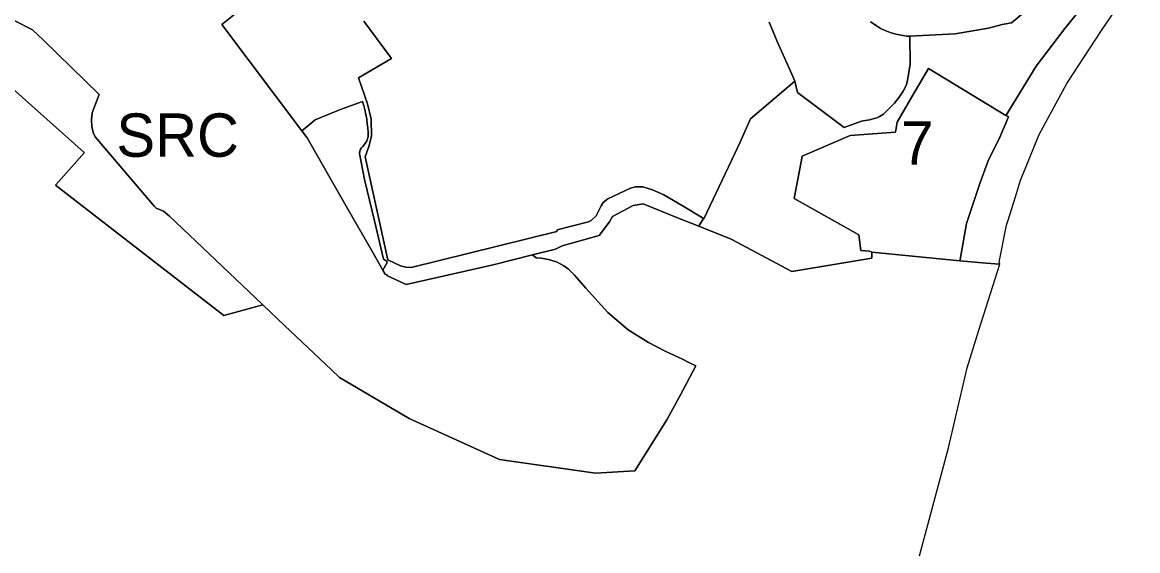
# Model space of a CAD drawing. Extents: x 598968 to 613553, y 4409678 to 4430833.
# Drawn here: x 608676.3 to 608984.8, y 4415273.1 to 4415419.2 of the extents above; entities that cross this region are included whole.
import ezdxf

# ---------------------------------------------------------------- set-up
doc = ezdxf.new("R2010")
doc.units = 0
for name, color, linetype in [('1', 7, 'Continuous'), ('Sòl Rústic Comú', 7, 'Continuous'), ('ZONA 4. CASES UNIFAMILIRAS AÏLLADES EN PARCEL.LES', 7, 'Continuous'), ('ZONA 7. CONJUNTS AMB ORDENACIONS ESPECÍFIQUES', 7, 'Continuous')]:
    doc.layers.add(name, color=color, linetype=linetype)

msp = doc.modelspace()

# ---------------------------------------------------------------- linework, layer by layer
at = {"layer": '1'}
for points in [[(608970.9149, 4415425.2861), (608964.6458, 4415417.489), (608956.6552, 4415407.1061), (608948.3653, 4415393.5861), (608948.3054, 4415393.5054), (608948.9977, 4415393.0859), (608946.4679, 4415387.0381), (608943.4865, 4415381.1709), (608941.0754, 4415374.6862), (608937.4555, 4415363.6163), (608935.6484, 4415353.6891), (608935.6172, 4415353.3025), (608942.8601, 4415352.6002), (608946.6771, 4415352.3608), (608946.4653, 4415352.8835), (608948.5196, 4415363.1825), (608948.8539, 4415364.2565), (608950.9383, 4415370.9541), (608952.3694, 4415375.5524), (608953.0922, 4415377.3417), (608957.4792, 4415388.2022), (608958.0437, 4415389.2368), (608965.179, 4415402.3122), (608974.7386, 4415417.0121), (608984.7683, 4415431.8221)], [(608962.605, 4415429.7359), (608949.8852, 4415419.0658), (608947.3052, 4415418.6457), (608943.5153, 4415417.6657), (608934.2754, 4415416.0155), (608921.7557, 4415415.4424), (608921.8056, 4415407.6254), (608921.2456, 4415403.7055), (608920.7956, 4415401.9855), (608919.9256, 4415400.2455), (608918.7856, 4415398.5355), (608917.5157, 4415396.9055), (608916.1657, 4415395.4655), (608914.4457, 4415393.8355), (608913.3957, 4415393.2155), (608912.6557, 4415392.8654), (608910.6158, 4415392.3154), (608908.3558, 4415391.8754), (608903.6293, 4415390.1178), (608890.696, 4415399.845), (608889.9807, 4415402.9861), (608889.9771, 4415402.9941), (608889.9629, 4415402.982), (608877.7176, 4415392.5806), (608874.7542, 4415385.9339), (608873.2336, 4415382.7389), (608864.7464, 4415364.9049), (608864.6808, 4415364.9448), (608863.4944, 4415363.0114), (608863.4041, 4415362.8531), (608872.3807, 4415359.307), (608889.1101, 4415350.3002), (608911.2101, 4415353.9802), (608911.2001, 4415355.6702), (608910.5528, 4415355.9294), (608908.1816, 4415356.157), (608907.6659, 4415360.4858), (608889.7261, 4415370.5053), (608891.966, 4415382.1652), (608892.0107, 4415382.1848), (608905.2158, 4415387.9754), (608917.8057, 4415388.8356), (608918.2557, 4415391.6156), (608922.3248, 4415398.626), (608926.8855, 4415406.4855), (608948.3054, 4415393.5054), (608948.3653, 4415393.5861), (608956.6552, 4415407.1061), (608964.6458, 4415417.489), (608970.9149, 4415425.2861)], [(608910.8608, 4415419.3959), (608912.4025, 4415418.3534), (608913.823, 4415417.4757), (608915.5361, 4415416.6977), (608916.6107, 4415416.3554), (608917.9033, 4415415.9665), (608920.9456, 4415415.4053), (608921.7557, 4415415.4424), (608934.2754, 4415416.0155), (608943.5153, 4415417.6657), (608947.3052, 4415418.6457), (608949.8852, 4415419.0658), (608962.605, 4415429.7359)], [(608663.8161, 4415424.8954), (608679.1049, 4415417.144), (608682.1525, 4415414.3498), (608697.5171, 4415399.2992), (608696.3243, 4415396.167), (608695.5857, 4415394.2274), (608695.4069, 4415392.2838), (608695.4991, 4415390.4242), (608695.9301, 4415388.8132), (608696.4701, 4415387.6002), (608712.8753, 4415368.3218), (608713.3045, 4415367.8056), (608714.4081, 4415367.3536), (608715.3147, 4415366.9824), (608717.0497, 4415365.6468), (608742.6813, 4415341.2544), (608742.8141, 4415341.128), (608748.8011, 4415335.4304), (608761.8307, 4415323.1164), (608764.0701, 4415321.0002), (608783.3301, 4415309.6702), (608808.2501, 4415298.3302), (608834.8065, 4415294.5364), (608845.6701, 4415295.2252), (608854.5707, 4415309.3488), (608858.2883, 4415316.2568), (608862.6091, 4415324.2532), (608860.5953, 4415325.1266), (608858.8475, 4415326.05), (608854.1069, 4415328.3), (608849.4869, 4415330.6552), (608843.8301, 4415334.1662), (608838.2071, 4415339.0152), (608832.1331, 4415345.7078), (608829.0481, 4415349.2982), (608827.3671, 4415350.9782), (608826.0731, 4415351.9402), (608824.2061, 4415352.904), (608822.2101, 4415353.5902), (608819.8625, 4415354.0572), (608818.4307, 4415354.1188), (608817.4415, 4415354.9304), (608806.5089, 4415352.1798), (608782.4489, 4415346.7798), (608777.2689, 4415349.1698), (608777.1532, 4415349.3724), (608776.6238, 4415349.6166), (608776.0284, 4415350.6591), (608772.478, 4415356.8764), (608765.8739, 4415368.4407), (608755.1241, 4415387.2648), (608753.6278, 4415389.2553), (608731.5124, 4415418.6742), (608740.2557, 4415425.7564)], [(608740.2557, 4415425.7564), (608731.5124, 4415418.6742), (608753.6278, 4415389.2553), (608755.6163, 4415390.9244), (608757.3276, 4415392.2426), (608763.3876, 4415394.7568), (608764.2847, 4415395.0882), (608770.3762, 4415397.3381), (608770.6711, 4415396.4123), (608770.8175, 4415395.9528), (608770.942, 4415395.4434), (608771.0261, 4415395.0995), (608771.1475, 4415394.6028), (608771.3926, 4415393.321), (608771.5375, 4415392.5629), (608771.5904, 4415392.1437), (608771.7037, 4415391.2462), (608771.7975, 4415390.5029), (608771.8248, 4415390.1696), (608771.9475, 4415388.6729), (608771.9075, 4415387.7829), (608771.8275, 4415387.3329), (608771.5575, 4415386.4829), (608771.1275, 4415385.6829), (608770.8675, 4415385.3229), (608770.4975, 4415384.9329), (608770.1275, 4415384.5429), (608769.8375, 4415384.1229), (608769.6475, 4415383.6529), (608769.5675, 4415382.973), (608770.9675, 4415375.7631), (608771.7046, 4415372.7514), (608773.7368, 4415364.3017), (608776.2275, 4415353.7834), (608777.1275, 4415353.1735), (608777.2432, 4415352.7934), (608776.0284, 4415350.6591), (608776.6238, 4415349.6166), (608777.1532, 4415349.3724), (608777.2689, 4415349.1698), (608782.4489, 4415346.7798), (608806.5089, 4415352.1798), (608817.4415, 4415354.9304), (608823.7189, 4415356.5098), (608825.6389, 4415357.4098), (608835.7989, 4415360.2498), (608838.7089, 4415364.0498), (608839.5089, 4415365.5398), (608845.2189, 4415368.5498), (608847.9689, 4415369.0298), (608857.4889, 4415365.1898), (608863.4041, 4415362.8531), (608863.4944, 4415363.0114), (608864.6808, 4415364.9448), (608864.3818, 4415365.1268), (608859.0764, 4415368.3548), (608853.7065, 4415371.5746), (608850.5665, 4415372.8946), (608847.9066, 4415373.7345), (608845.8466, 4415373.7145), (608844.5066, 4415373.4044), (608838.2467, 4415370.4344), (608836.9067, 4415369.3744), (608836.3467, 4415368.4844), (608835.0067, 4415365.7644), (608833.6368, 4415364.4744), (608832.8768, 4415364.0943), (608824.2069, 4415361.8342), (608824.0969, 4415361.4042), (608783.8874, 4415351.4336), (608782.3875, 4415351.5336), (608780.9375, 4415351.9336), (608777.4018, 4415353.5974), (608771.1275, 4415382.063), (608772.0975, 4415384.933), (608772.8875, 4415387.773), (608772.7774, 4415392.4229), (608771.7574, 4415396.7428), (608769.2475, 4415403.8727), (608778.3673, 4415409.2728), (608770.7774, 4415419.542)], [(608770.7774, 4415419.542), (608778.3673, 4415409.2728), (608769.2475, 4415403.8727), (608771.7574, 4415396.7428), (608772.7774, 4415392.4229), (608772.8875, 4415387.773), (608772.0975, 4415384.933), (608771.1275, 4415382.063), (608777.4018, 4415353.5974), (608780.9375, 4415351.9336), (608782.3875, 4415351.5336), (608783.8874, 4415351.4336), (608824.0969, 4415361.4042), (608824.2069, 4415361.8342), (608832.8768, 4415364.0943), (608833.6368, 4415364.4744), (608835.0067, 4415365.7644), (608836.3467, 4415368.4844), (608836.9067, 4415369.3744), (608838.2467, 4415370.4344), (608844.5066, 4415373.4044), (608845.8466, 4415373.7145), (608847.9066, 4415373.7345), (608850.5665, 4415372.8946), (608853.7065, 4415371.5746), (608859.0764, 4415368.3548), (608864.3818, 4415365.1268), (608864.6808, 4415364.9448), (608864.7464, 4415364.9049), (608873.2336, 4415382.7389), (608874.7542, 4415385.9339), (608877.7176, 4415392.5806), (608889.9629, 4415402.982), (608889.9771, 4415402.9941), (608889.1019, 4415404.9449), (608885.0576, 4415413.9588), (608882.8293, 4415419.2443)]]:
    msp.add_lwpolyline(points, dxfattribs=at)
msp.add_lwpolyline([(608776.0284, 4415350.6591), (608777.2432, 4415352.7934), (608777.1275, 4415353.1735), (608776.2275, 4415353.7834), (608773.7368, 4415364.3017), (608771.7046, 4415372.7514), (608770.9675, 4415375.7631), (608769.5675, 4415382.973), (608769.6475, 4415383.6529), (608769.8375, 4415384.1229), (608770.1275, 4415384.5429), (608770.4975, 4415384.9329), (608770.8675, 4415385.3229), (608771.1275, 4415385.6829), (608771.5575, 4415386.4829), (608771.8275, 4415387.3329), (608771.9075, 4415387.7829), (608771.9475, 4415388.6729), (608771.8248, 4415390.1696), (608771.7975, 4415390.5029), (608771.7037, 4415391.2462), (608771.5904, 4415392.1437), (608771.5375, 4415392.5629), (608771.3926, 4415393.321), (608771.1475, 4415394.6028), (608771.0261, 4415395.0995), (608770.942, 4415395.4434), (608770.8175, 4415395.9528), (608770.6711, 4415396.4123), (608770.3762, 4415397.3381), (608764.2847, 4415395.0882), (608763.3876, 4415394.7568), (608757.3276, 4415392.2426), (608755.6163, 4415390.9244), (608753.6278, 4415389.2553), (608755.1241, 4415387.2648), (608765.8739, 4415368.4407), (608772.478, 4415356.8764)], close=True, dxfattribs=at)
at = {"layer": 'Sòl Rústic Comú'}
for points in [[(608667.6385, 4415406.1974), (608693.4227, 4415383.2784), (608693.5137, 4415383.1974), (608685.5477, 4415374.3052), (608685.4511, 4415374.1974), (608732.0139, 4415338.1974), (608742.8141, 4415341.128), (608742.6813, 4415341.2544), (608717.0497, 4415365.6468), (608715.3147, 4415366.9824), (608714.4081, 4415367.3536), (608713.3045, 4415367.8056), (608712.8753, 4415368.3218), (608696.4701, 4415387.6002), (608695.9301, 4415388.8132), (608695.4991, 4415390.4242), (608695.4069, 4415392.2838), (608695.5857, 4415394.2274), (608696.3243, 4415396.167), (608697.5171, 4415399.2992), (608682.1525, 4415414.3498), (608679.1049, 4415417.144), (608663.8161, 4415424.8954)], [(608924.4107, 4415271.6926), (608932.4301, 4415301.5402), (608937.5701, 4415323.7002), (608940.8601, 4415334.0702), (608946.6771, 4415352.3608), (608942.8601, 4415352.6002), (608935.6172, 4415353.3025), (608911.2001, 4415355.6702), (608911.2101, 4415353.9802), (608889.1101, 4415350.3002), (608872.3807, 4415359.307), (608863.4041, 4415362.8531), (608857.4889, 4415365.1898), (608847.9689, 4415369.0298), (608845.2189, 4415368.5498), (608839.5089, 4415365.5398), (608838.7089, 4415364.0498), (608835.7989, 4415360.2498), (608825.6389, 4415357.4098), (608823.7189, 4415356.5098), (608817.4415, 4415354.9304), (608818.4307, 4415354.1188), (608819.8625, 4415354.0572), (608822.2101, 4415353.5902), (608824.2061, 4415352.904), (608826.0731, 4415351.9402), (608827.3671, 4415350.9782), (608829.0481, 4415349.2982), (608832.1331, 4415345.7078), (608838.2071, 4415339.0152), (608843.8301, 4415334.1662), (608849.4869, 4415330.6552), (608854.1069, 4415328.3), (608858.8475, 4415326.05), (608860.5953, 4415325.1266), (608862.6091, 4415324.2532), (608858.2883, 4415316.2568), (608854.5707, 4415309.3488), (608845.6701, 4415295.2252), (608834.8065, 4415294.5364), (608808.2501, 4415298.3302), (608783.3301, 4415309.6702), (608764.0701, 4415321.0002), (608761.8307, 4415323.1164), (608748.8011, 4415335.4304), (608742.8141, 4415341.128), (608732.0139, 4415338.1974), (608685.4511, 4415374.1974), (608685.5477, 4415374.3052), (608693.5137, 4415383.1974), (608693.4227, 4415383.2784), (608667.6385, 4415406.1974)]]:
    msp.add_lwpolyline(points, dxfattribs=at)
at = {"layer": 'ZONA 4. CASES UNIFAMILIRAS AÏLLADES EN PARCEL.LES'}
msp.add_lwpolyline([(608882.8293, 4415419.2443), (608885.0576, 4415413.9588), (608889.1019, 4415404.9449), (608889.9771, 4415402.9941), (608889.9807, 4415402.9861), (608890.696, 4415399.845), (608903.6293, 4415390.1178), (608908.3558, 4415391.8754), (608910.6158, 4415392.3154), (608912.6557, 4415392.8654), (608913.3957, 4415393.2155), (608914.4457, 4415393.8355), (608916.1657, 4415395.4655), (608917.5157, 4415396.9055), (608918.7856, 4415398.5355), (608919.9256, 4415400.2455), (608920.7956, 4415401.9855), (608921.2456, 4415403.7055), (608921.8056, 4415407.6254), (608921.7557, 4415415.4424), (608920.9456, 4415415.4053), (608917.9033, 4415415.9665), (608916.6107, 4415416.3554), (608915.5361, 4415416.6977), (608913.823, 4415417.4757), (608912.4025, 4415418.3534), (608910.8608, 4415419.3959)], dxfattribs=at)
at = {"layer": 'ZONA 7. CONJUNTS AMB ORDENACIONS ESPECÍFIQUES'}
msp.add_lwpolyline([(608935.6484, 4415353.6891), (608937.4555, 4415363.6163), (608941.0754, 4415374.6862), (608943.4865, 4415381.1709), (608946.4679, 4415387.0381), (608948.9977, 4415393.0859), (608948.3054, 4415393.5054), (608926.8855, 4415406.4855), (608922.3248, 4415398.626), (608918.2557, 4415391.6156), (608917.8057, 4415388.8356), (608905.2158, 4415387.9754), (608892.0107, 4415382.1848), (608891.966, 4415382.1652), (608889.7261, 4415370.5053), (608907.6659, 4415360.4858), (608908.1816, 4415356.157), (608910.5528, 4415355.9294), (608911.2001, 4415355.6702), (608935.6172, 4415353.3025)], close=True, dxfattribs=at)

# ---------------------------------------------------------------- texts
at = {"layer": 'Sòl Rústic Comú'}
msp.add_text('SRC', height=12, dxfattribs=at).set_placement((608702.3267, 4415382.0476))
at = {"layer": 'ZONA 7. CONJUNTS AMB ORDENACIONS ESPECÍFIQUES'}
msp.add_text('7', height=12, dxfattribs=at).set_placement((608919.3619, 4415379.894))

doc.saveas('drawing.dxf')
